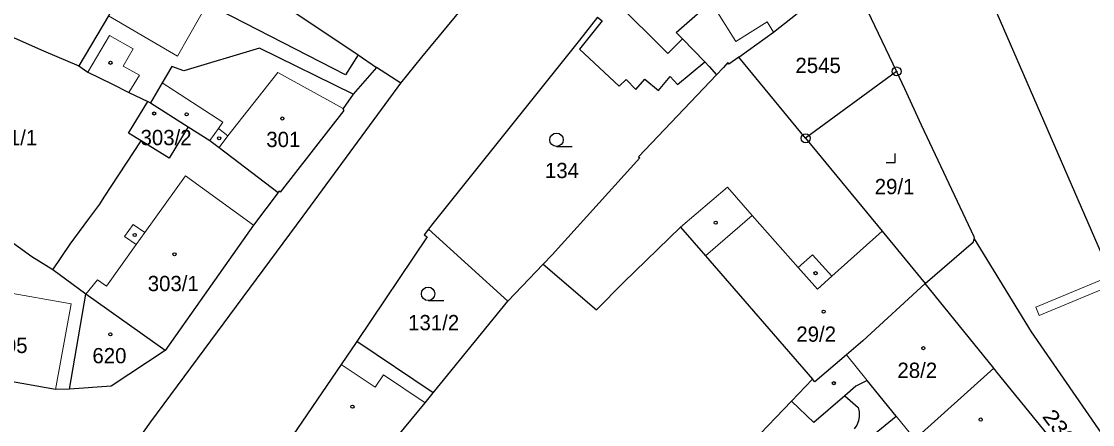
# Model space of a CAD drawing. Extents: x -679733 to -673243, y -1075091 to -1066557.
# Drawn here: x -676657.5 to -676538.1, y -1071294.8 to -1071249.9 of the extents above; entities that cross this region are included whole.
import ezdxf
from ezdxf.enums import TextEntityAlignment as Align

# ---------------------------------------------------------------- set-up
doc = ezdxf.new("R2010")
doc.units = 0
doc.header["$LTSCALE"] = 0.68
for name, color, linetype, lineweight in [('1', 7, 'Continuous', 25), ('13', 7, 'Continuous', 13), ('3', 7, 'Continuous', 25), ('4', 7, 'Continuous', 13), ('5', 7, 'Continuous', 25), ('8', 7, 'Continuous', 25)]:
    doc.layers.add(name, color=color, linetype=linetype, lineweight=lineweight)
doc.layers.add('2', color=7, linetype='Continuous')

msp = doc.modelspace()

# ---------------------------------------------------------------- linework, layer by layer
at = {"layer": '1'}
for p, q in [((-676570.12, -1071262.88), (-676577.57, -1071253.84)), ((-676617.96, -1071254.98), (-676620.56, -1071257.95)), ((-676615.25, -1071256.73), (-676617.96, -1071254.98)), ((-676559.99, -1071255.44), (-676570.12, -1071262.88)), ((-676643.46, -1071258.79), (-676643.14, -1071258.95)), ((-676643.14, -1071258.95), (-676638.93, -1071261.62)), ((-676599.39, -1071276.9), (-676603.3, -1071281.02)), ((-676549.14, -1071288.51), (-676556.8, -1071279.05)), ((-676641.51, -1071286.53), (-676650.36, -1071280.25)), ((-676611.64, -1071291.25), (-676620.16, -1071285.53)), ((-676569.37, -1071289.71), (-676571.71, -1071292.17))]:
    msp.add_line(p, q, dxfattribs=at)
for points in [[(-676540.1, -1071206.9), (-676545.19, -1071210.37), (-676547.19, -1071211.9), (-676549.27, -1071213.5), (-676553.35, -1071217.67), (-676555.47, -1071221.6), (-676555.78, -1071224.06), (-676555.19, -1071228.42), (-676554.04, -1071236.25), (-676553.9, -1071237.16), (-676552.89, -1071239.51), (-676533.46, -1071284.24), (-676530.94, -1071288.81), (-676529.17, -1071287.43)], [(-676571.51, -1071231.38), (-676568.16, -1071238.33), (-676565.27, -1071244.39), (-676559.99, -1071255.44)], [(-676623.19, -1071234.33), (-676626.22, -1071243.58), (-676628.38, -1071247.98), (-676619.99, -1071253.6), (-676617.96, -1071254.98)], [(-676581.36, -1071254.38), (-676583.86, -1071251.82), (-676584.56, -1071251.11), (-676582.19, -1071249.01), (-676580.31, -1071247.52), (-676577.95, -1071245.45), (-676568.16, -1071238.33)], [(-676619.99, -1071253.6), (-676621.42, -1071255.81), (-676635.37, -1071248.66), (-676632.63, -1071242.75), (-676634.77, -1071244.3), (-676642.57, -1071239.57), (-676647.84, -1071249.24), (-676651.15, -1071254.81)], [(-676615.25, -1071256.73), (-676612.89, -1071253.85), (-676604.33, -1071243.46), (-676602.02, -1071240.93)], [(-676577.57, -1071253.84), (-676576.48, -1071253.05), (-676573.69, -1071251.06), (-676565.27, -1071244.39)], [(-676669.07, -1071246.91), (-676655.09, -1071253.14), (-676651.15, -1071254.81)], [(-676593.32, -1071249.4), (-676595.34, -1071251.94), (-676611.83, -1071272.55), (-676612.16, -1071272.99)], [(-676593.32, -1071249.4), (-676592.82, -1071249.8), (-676595.33, -1071252.96), (-676590.9, -1071257.09), (-676590.14, -1071256.34), (-676589.04, -1071257.45), (-676588.04, -1071256.28), (-676586.53, -1071257.56), (-676585.23, -1071256.01), (-676584.42, -1071256.88), (-676581.36, -1071254.38)], [(-676620.56, -1071257.95), (-676631.01, -1071252.83), (-676639.42, -1071255.38), (-676640.76, -1071254.88), (-676641.83, -1071256.71), (-676643.14, -1071258.95)], [(-676651.15, -1071254.81), (-676650.14, -1071255.51), (-676647.45, -1071256.8), (-676645.55, -1071257.77), (-676643.46, -1071258.79)], [(-676581.36, -1071254.38), (-676580.86, -1071254.89), (-676580.07, -1071255.8)], [(-676577.57, -1071253.84), (-676578.68, -1071254.63), (-676578.79, -1071254.45), (-676579.27, -1071254.98), (-676580.07, -1071255.8)], [(-676580.07, -1071255.8), (-676588.74, -1071264.94), (-676588.6, -1071265.07), (-676598.37, -1071275.88), (-676599.39, -1071276.9)], [(-676559.99, -1071255.44), (-676559.11, -1071257.33), (-676557.26, -1071261.37), (-676551.37, -1071273.82), (-676551.32, -1071274.08)], [(-676653.49, -1071309.92), (-676646.86, -1071299.89), (-676646.53, -1071300.11), (-676645.28, -1071298.13), (-676645.57, -1071297.94), (-676643.09, -1071294.48), (-676626.12, -1071271.55), (-676615.25, -1071256.73)], [(-676620.56, -1071257.95), (-676621.67, -1071259.56), (-676621.72, -1071259.65), (-676621.58, -1071259.79), (-676628.71, -1071268.9), (-676628.85, -1071268.77), (-676628.9, -1071268.91)], [(-676644.19, -1071263.17), (-676645.58, -1071262.32), (-676643.46, -1071258.79)], [(-676638.93, -1071261.62), (-676641.07, -1071265.08), (-676644.19, -1071263.17)], [(-676638.93, -1071261.62), (-676636.53, -1071263.14), (-676635.48, -1071263.91), (-676628.9, -1071268.91)], [(-676654.03, -1071277.54), (-676656.36, -1071276.08), (-676663.44, -1071270.99), (-676665.46, -1071269.41), (-676670.24, -1071265.95), (-676675.13, -1071262.42)], [(-676654.03, -1071277.54), (-676652.09, -1071274.67), (-676650.02, -1071271.85), (-676648.81, -1071270.23), (-676648.32, -1071269.45), (-676644.19, -1071263.17)], [(-676570.12, -1071262.88), (-676561.6, -1071273.23), (-676556.8, -1071279.05)], [(-676628.9, -1071268.91), (-676631.65, -1071272.57), (-676641.51, -1071286.53)], [(-676599.39, -1071276.9), (-676593.42, -1071281.98), (-676590.42, -1071278.95), (-676584.08, -1071272.78), (-676581.29, -1071275.99), (-676569.37, -1071289.71)], [(-676612.16, -1071272.99), (-676612.64, -1071273.63), (-676612.3, -1071273.85), (-676620.16, -1071285.53)], [(-676611.64, -1071291.25), (-676603.3, -1071281.02), (-676612.16, -1071272.99)], [(-676556.8, -1071279.05), (-676551.43, -1071274.41), (-676551.32, -1071274.08)], [(-676551.32, -1071274.08), (-676544.99, -1071284.43), (-676529.29, -1071307.12), (-676523.21, -1071315.01), (-676520.34, -1071318.73), (-676515.45, -1071325.14)], [(-676652.19, -1071290.84), (-676650.36, -1071280.25), (-676654.03, -1071277.54)], [(-676556.8, -1071279.05), (-676563.75, -1071285.45), (-676565.56, -1071287), (-676569.1, -1071290.02), (-676569.37, -1071289.71)], [(-676620.16, -1071285.53), (-676621.88, -1071288.09), (-676628.91, -1071298.37), (-676621.57, -1071303.28)], [(-676641.51, -1071286.53), (-676647.53, -1071290.5), (-676652.19, -1071290.84)], [(-676652.19, -1071290.84), (-676653.74, -1071290.88), (-676665.43, -1071288.8), (-676665.4, -1071288.65)], [(-676549.14, -1071288.51), (-676557.96, -1071296.42), (-676559.45, -1071297.78), (-676560.64, -1071299)], [(-676541.9, -1071297.41), (-676543.57, -1071295.37), (-676548.81, -1071288.95), (-676549.14, -1071288.51)], [(-676560.64, -1071299), (-676563.29, -1071296.53), (-676560.04, -1071293.83), (-676563.26, -1071289.85), (-676564.53, -1071290.49), (-676565.76, -1071291.56), (-676564.26, -1071292.87)], [(-676621.57, -1071303.28), (-676612.54, -1071292.35), (-676611.64, -1071291.25)], [(-676565.76, -1071291.56), (-676569.21, -1071294.54), (-676571.71, -1071292.17)], [(-676571.71, -1071292.17), (-676576.03, -1071296.71), (-676582.53, -1071302.89)], [(-676564.26, -1071292.87), (-676564.151, -1071293.36), (-676564.141, -1071293.861), (-676564.142, -1071293.873), (-676564.235, -1071294.367), (-676564.423, -1071294.832), (-676564.7, -1071295.25)]]:
    msp.add_lwpolyline(points, dxfattribs=at)
at = {"layer": '13'}
msp.add_lwpolyline([(-676544.47, -1071281.71), (-676544.09, -1071282.63), (-676535.68, -1071279.14), (-676533.59, -1071278.27), (-676530.12, -1071277.17), (-676530.29, -1071275.52), (-676533.41, -1071276.04), (-676533.23, -1071277.11), (-676533.93, -1071277.33), (-676536.07, -1071278.22)], close=True, dxfattribs=at)
at = {"layer": '3'}
for p, q in [((-676597.893, -1071263.8), (-676596.143, -1071263.8)), ((-676612.203, -1071280.96), (-676610.453, -1071280.96))]:
    msp.add_line(p, q, dxfattribs=at)
msp.add_lwpolyline([(-676561.131, -1071265.57), (-676560.13, -1071265.57), (-676560.13, -1071264.57)], dxfattribs=at)
for centre in [(-676597.8929, -1071263.0498), (-676612.2029, -1071280.2098)]:
    msp.add_circle(centre, 0.75, dxfattribs=at)
at = {"layer": '4'}
for p, q in [((-676640.14, -1071253.73), (-676634.77, -1071244.3)), ((-676591.41, -1071247.54), (-676585.5, -1071253.42)), ((-676580.27, -1071248.31), (-676577.9, -1071252.11)), ((-676647.84, -1071249.24), (-676640.14, -1071253.73)), ((-676577.9, -1071252.11), (-676574.4, -1071249.92)), ((-676574.4, -1071249.92), (-676573.69, -1071251.06)), ((-676650.14, -1071255.51), (-676647.71, -1071251.43)), ((-676647.71, -1071251.43), (-676645.06, -1071252.93)), ((-676585.5, -1071253.42), (-676583.86, -1071251.82)), ((-676645.06, -1071252.93), (-676646.19, -1071254.86)), ((-676646.19, -1071254.86), (-676644.38, -1071255.86)), ((-676644.38, -1071255.86), (-676645.55, -1071257.77)), ((-676634.52, -1071262.6), (-676628.96, -1071255.57)), ((-676621.67, -1071259.56), (-676628.96, -1071255.57)), ((-676641.83, -1071256.71), (-676635.08, -1071261.07)), ((-676636.53, -1071263.14), (-676635.55, -1071261.79)), ((-676635.08, -1071261.07), (-676635.55, -1071261.79)), ((-676635.55, -1071261.79), (-676634.52, -1071262.6)), ((-676635.48, -1071263.91), (-676634.52, -1071262.6)), ((-676643.78, -1071273.39), (-676639.23, -1071267.08)), ((-676639.23, -1071267.08), (-676631.65, -1071272.57)), ((-676584.08, -1071272.78), (-676578.82, -1071268.33)), ((-676578.82, -1071268.33), (-676576.09, -1071271.5)), ((-676581.29, -1071275.99), (-676576.09, -1071271.5)), ((-676576.09, -1071271.5), (-676570.95, -1071277.27)), ((-676646.04, -1071273.81), (-676645.08, -1071272.48)), ((-676645.08, -1071272.48), (-676643.78, -1071273.39)), ((-676644.73, -1071274.73), (-676646.04, -1071273.81)), ((-676644.73, -1071274.73), (-676643.78, -1071273.39)), ((-676561.6, -1071273.23), (-676567.21, -1071278.26)), ((-676648.06, -1071279.34), (-676644.73, -1071274.73)), ((-676569.35, -1071275.85), (-676570.95, -1071277.27)), ((-676567.21, -1071278.26), (-676569.35, -1071275.85)), ((-676570.95, -1071277.27), (-676568.8, -1071279.69)), ((-676650.36, -1071280.25), (-676649.04, -1071278.66)), ((-676649.04, -1071278.66), (-676648.06, -1071279.34)), ((-676567.21, -1071278.26), (-676568.8, -1071279.69)), ((-676659.54, -1071279.98), (-676652, -1071281.32)), ((-676653.74, -1071290.88), (-676652, -1071281.32)), ((-676563.26, -1071289.85), (-676565.56, -1071287)), ((-676621.88, -1071288.09), (-676618.09, -1071290.62)), ((-676618.09, -1071290.62), (-676617.18, -1071289.25)), ((-676617.18, -1071289.25), (-676612.54, -1071292.35)), ((-676557.96, -1071296.42), (-676560.04, -1071293.83))]:
    msp.add_line(p, q, dxfattribs=at)
at = {"layer": '5'}
for centre in [(-676647.6068, -1071254.4692), (-676642.7368, -1071260.1192), (-676639.1168, -1071260.2192), (-676628.4568, -1071260.6792), (-676635.4968, -1071262.8792), (-676580.1468, -1071272.2892), (-676644.9068, -1071273.6492), (-676640.4668, -1071275.8092), (-676569.0168, -1071277.9092), (-676568.1168, -1071282.1992), (-676647.6168, -1071284.7292), (-676556.9968, -1071286.2692), (-676566.9768, -1071290.1592), (-676620.6368, -1071292.7892), (-676550.6068, -1071294.2192)]:
    msp.add_circle(centre, 0.175, dxfattribs=at)
at = {"layer": '8'}
for centre, radius in [((-676559.99, -1071255.4399), 0.5), ((-676559.99, -1071255.4399), 0.0303), ((-676570.12, -1071262.8799), 0.5), ((-676570.12, -1071262.8799), 0.0303)]:
    msp.add_circle(centre, radius, dxfattribs=at)

# ---------------------------------------------------------------- texts
at = {"layer": '2'}
for s, p in [('2545', (-676571.26, -1071255.61)), ('141/1', (-676661.46, -1071263.66)), ('301', (-676630.24, -1071263.86)), ('134', (-676599.18, -1071267.32)), ('29/1', (-676562.42, -1071269.11)), ('131/2', (-676614.43, -1071284.269)), ('29/2', (-676571.16, -1071285.55)), ('605', (-676660.64, -1071286.81)), ('620', (-676649.62, -1071287.95)), ('28/2', (-676559.89, -1071289.58))]:
    msp.add_text(s, height=1.7, dxfattribs=at).set_placement(p)
for s, p in [('303/2', (-676641.41, -1071263.65)), ('303/1', (-676640.61, -1071279.91))]:
    msp.add_text(s, height=1.7, dxfattribs=at).set_placement(p, align=Align.CENTER)
at = {"layer": '2', "width": 1.15}
msp.add_text('2306', height=1.7, rotation=307, dxfattribs=at).set_placement((-676543.818, -1071293.891))

doc.saveas('drawing.dxf')
